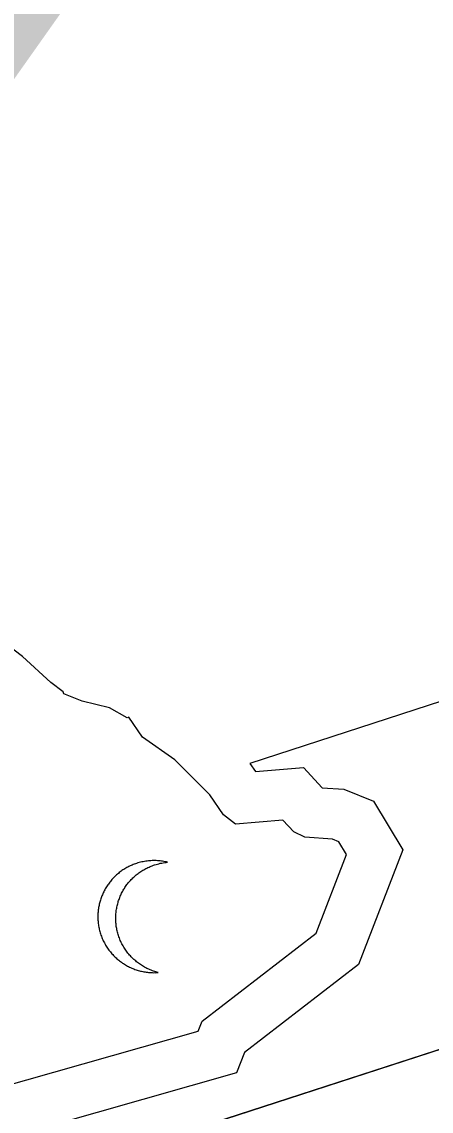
# Model space of a CAD drawing. Extents: x 2001876 to 2025694, y 804561 to 868938.
# Drawn here: x 2022282.03 to 2022289.7, y 812537.34 to 812557.78 of the extents above; entities that cross this region are included whole.
import ezdxf

# ---------------------------------------------------------------- set-up
doc = ezdxf.new("R2010")
doc.units = 0
doc.layers.add('TR SN EXTRUDED PANEL SIGNS - GROUND MOUNTED', color=7, linetype='Continuous')

msp = doc.modelspace()

# ---------------------------------------------------------------- linework, layer by layer
at = {"layer": 'TR SN EXTRUDED PANEL SIGNS - GROUND MOUNTED'}
for p, q in [((2022282.042, 812545.872), (2022280.838, 812546.772)), ((2022282.571, 812545.383), (2022282.042, 812545.872)), ((2022282.799, 812545.207), (2022282.571, 812545.383)), ((2022282.811, 812545.17), (2022282.799, 812545.207)), ((2022283.159, 812545.035), (2022282.811, 812545.17)), ((2022283.672, 812544.907), (2022283.159, 812545.035)), ((2022284, 812544.723), (2022283.672, 812544.907)), ((2022284.032, 812544.734), (2022284, 812544.723)), ((2022284.288, 812544.361), (2022284.032, 812544.734)), ((2022284.896, 812543.937), (2022284.288, 812544.361)), ((2022285.552, 812543.278), (2022284.896, 812543.937)), ((2022253.268, 812526.627), (2022305.676, 812543.64)), ((2022285.808, 812542.904), (2022285.552, 812543.278)), ((2022286.033, 812542.729), (2022285.808, 812542.904)), ((2022286.92, 812542.805), (2022286.033, 812542.729)), ((2022287.125, 812542.583), (2022286.92, 812542.805)), ((2022287.33, 812542.482), (2022287.125, 812542.583)), ((2022287.847, 812542.446), (2022287.33, 812542.482)), ((2022287.966, 812542.399), (2022287.847, 812542.446)), ((2022288.111, 812542.156), (2022287.966, 812542.399)), ((2022287.542, 812540.683), (2022288.111, 812542.156)), ((2022285.409, 812539.033), (2022287.542, 812540.683)), ((2022285.334, 812538.845), (2022285.409, 812539.033)), ((2022280.134, 812537.365), (2022285.334, 812538.845))]:
    msp.add_line(p, q, dxfattribs=at)
for points in [[(2022303.793, 812549.561), (2022303.793, 812549.562), (2022286.3, 812543.868), (2022286.404, 812543.714), (2022287.304, 812543.793), (2022287.654, 812543.412), (2022288.063, 812543.384), (2022288.616, 812543.16), (2022289.164, 812542.247), (2022288.334, 812540.095), (2022286.197, 812538.442), (2022286.047, 812538.061), (2022279.968, 812536.329), (2022278.235, 812537.509), (2022274.557, 812536.387), (2022273.107, 812537.169), (2022270.245, 812538.656), (2022251.39, 812532.535)], [(2022253.304, 812526.639), (2022253.304, 812526.639), (2022305.712, 812543.652)], [(2022284.759, 812542.012), (2022284.736, 812542.018), (2022284.712, 812542.022), (2022284.689, 812542.028), (2022284.665, 812542.031), (2022284.641, 812542.035), (2022284.618, 812542.038), (2022284.593, 812542.041), (2022284.57, 812542.042), (2022284.545, 812542.044), (2022284.521, 812542.044), (2022284.496, 812542.044), (2022284.472, 812542.044), (2022284.447, 812542.042), (2022284.423, 812542.041), (2022284.399, 812542.039), (2022284.375, 812542.036), (2022284.349, 812542.033), (2022284.325, 812542.029), (2022284.3, 812542.024), (2022284.276, 812542.02), (2022284.251, 812542.014), (2022284.227, 812542.007), (2022284.202, 812542), (2022284.178, 812541.992), (2022284.157, 812541.985), (2022284.135, 812541.978), (2022284.115, 812541.971), (2022284.094, 812541.961), (2022284.074, 812541.953), (2022284.054, 812541.944), (2022284.034, 812541.934), (2022284.014, 812541.924), (2022283.995, 812541.914), (2022283.977, 812541.903), (2022283.958, 812541.892), (2022283.939, 812541.88), (2022283.921, 812541.869), (2022283.903, 812541.856), (2022283.886, 812541.844), (2022283.868, 812541.832), (2022283.851, 812541.818), (2022283.836, 812541.805), (2022283.819, 812541.792), (2022283.803, 812541.778), (2022283.787, 812541.763), (2022283.771, 812541.749), (2022283.756, 812541.733), (2022283.742, 812541.719), (2022283.728, 812541.702), (2022283.714, 812541.687), (2022283.699, 812541.671), (2022283.686, 812541.654), (2022283.674, 812541.638), (2022283.661, 812541.622), (2022283.648, 812541.604), (2022283.636, 812541.587), (2022283.624, 812541.57), (2022283.613, 812541.552), (2022283.603, 812541.534), (2022283.591, 812541.516), (2022283.581, 812541.498), (2022283.571, 812541.48), (2022283.562, 812541.461), (2022283.553, 812541.442), (2022283.544, 812541.423), (2022283.536, 812541.404), (2022283.527, 812541.384), (2022283.52, 812541.365), (2022283.512, 812541.345), (2022283.505, 812541.325), (2022283.5, 812541.305), (2022283.493, 812541.285), (2022283.488, 812541.265), (2022283.482, 812541.244), (2022283.477, 812541.224), (2022283.473, 812541.203), (2022283.469, 812541.183), (2022283.465, 812541.162), (2022283.461, 812541.14), (2022283.459, 812541.12), (2022283.456, 812541.099), (2022283.455, 812541.077), (2022283.453, 812541.056), (2022283.452, 812541.035), (2022283.452, 812541.014), (2022283.451, 812540.992), (2022283.451, 812540.971), (2022283.452, 812540.948), (2022283.453, 812540.927), (2022283.455, 812540.905), (2022283.457, 812540.885), (2022283.46, 812540.863), (2022283.463, 812540.841), (2022283.466, 812540.82), (2022283.47, 812540.798), (2022283.473, 812540.775), (2022283.479, 812540.755), (2022283.484, 812540.734), (2022283.49, 812540.712), (2022283.496, 812540.69)], [(2022283.937, 812540.423), (2022283.925, 812540.443), (2022283.913, 812540.463), (2022283.902, 812540.485), (2022283.891, 812540.505), (2022283.882, 812540.527), (2022283.872, 812540.548), (2022283.864, 812540.571), (2022283.855, 812540.593), (2022283.846, 812540.616), (2022283.838, 812540.64), (2022283.832, 812540.66), (2022283.825, 812540.682), (2022283.819, 812540.704), (2022283.815, 812540.725), (2022283.809, 812540.747), (2022283.805, 812540.768), (2022283.802, 812540.79), (2022283.797, 812540.811), (2022283.794, 812540.833), (2022283.792, 812540.855), (2022283.791, 812540.877), (2022283.789, 812540.898), (2022283.787, 812540.92), (2022283.787, 812540.941), (2022283.787, 812540.962), (2022283.787, 812540.984), (2022283.788, 812541.005), (2022283.789, 812541.027), (2022283.79, 812541.047), (2022283.792, 812541.069), (2022283.795, 812541.09), (2022283.797, 812541.111), (2022283.801, 812541.132), (2022283.805, 812541.153), (2022283.809, 812541.173), (2022283.813, 812541.195), (2022283.818, 812541.215), (2022283.823, 812541.235), (2022283.829, 812541.256), (2022283.835, 812541.275), (2022283.841, 812541.296), (2022283.848, 812541.315), (2022283.855, 812541.335), (2022283.863, 812541.355), (2022283.871, 812541.375), (2022283.88, 812541.394), (2022283.889, 812541.412), (2022283.897, 812541.431), (2022283.907, 812541.45), (2022283.917, 812541.468), (2022283.927, 812541.487), (2022283.938, 812541.506), (2022283.949, 812541.522), (2022283.96, 812541.541), (2022283.972, 812541.558), (2022283.984, 812541.575), (2022283.997, 812541.593), (2022284.009, 812541.608), (2022284.022, 812541.625), (2022284.035, 812541.641), (2022284.049, 812541.657), (2022284.064, 812541.673), (2022284.077, 812541.689), (2022284.092, 812541.704), (2022284.107, 812541.719), (2022284.123, 812541.733), (2022284.138, 812541.748), (2022284.154, 812541.762), (2022284.17, 812541.775), (2022284.187, 812541.789), (2022284.204, 812541.802), (2022284.221, 812541.815), (2022284.239, 812541.827), (2022284.257, 812541.84), (2022284.275, 812541.851), (2022284.293, 812541.863), (2022284.312, 812541.873), (2022284.33, 812541.885), (2022284.35, 812541.895), (2022284.369, 812541.904), (2022284.389, 812541.914), (2022284.41, 812541.924), (2022284.429, 812541.933), (2022284.449, 812541.941), (2022284.471, 812541.949), (2022284.492, 812541.956), (2022284.513, 812541.963), (2022284.541, 812541.972), (2022284.568, 812541.979), (2022284.594, 812541.986), (2022284.622, 812541.993), (2022284.649, 812541.998), (2022284.677, 812542.003), (2022284.704, 812542.006), (2022284.732, 812542.01), (2022284.759, 812542.012), (2022284.759, 812542.012)], [(2022283.496, 812540.69), (2022283.503, 812540.669), (2022283.51, 812540.646), (2022283.518, 812540.625), (2022283.527, 812540.602), (2022283.535, 812540.581), (2022283.545, 812540.56), (2022283.554, 812540.539), (2022283.565, 812540.519), (2022283.575, 812540.499), (2022283.586, 812540.479), (2022283.597, 812540.459), (2022283.609, 812540.44), (2022283.62, 812540.421), (2022283.633, 812540.403), (2022283.646, 812540.384), (2022283.658, 812540.365), (2022283.672, 812540.349), (2022283.686, 812540.33), (2022283.7, 812540.314), (2022283.715, 812540.297), (2022283.73, 812540.281), (2022283.745, 812540.264), (2022283.76, 812540.249), (2022283.776, 812540.233), (2022283.793, 812540.219), (2022283.809, 812540.204), (2022283.826, 812540.189), (2022283.842, 812540.176), (2022283.86, 812540.162), (2022283.878, 812540.149), (2022283.895, 812540.136), (2022283.913, 812540.123), (2022283.931, 812540.112), (2022283.95, 812540.1), (2022283.968, 812540.089), (2022283.987, 812540.078), (2022284.007, 812540.067), (2022284.026, 812540.057), (2022284.045, 812540.048), (2022284.066, 812540.038), (2022284.086, 812540.029), (2022284.106, 812540.021), (2022284.126, 812540.012), (2022284.146, 812540.004), (2022284.167, 812539.998), (2022284.187, 812539.991), (2022284.208, 812539.985), (2022284.23, 812539.978), (2022284.251, 812539.973), (2022284.272, 812539.968), (2022284.294, 812539.963), (2022284.315, 812539.959), (2022284.337, 812539.956), (2022284.359, 812539.952), (2022284.381, 812539.949), (2022284.403, 812539.947), (2022284.425, 812539.944), (2022284.447, 812539.943), (2022284.469, 812539.943), (2022284.491, 812539.942), (2022284.514, 812539.943), (2022284.536, 812539.942), (2022284.558, 812539.944), (2022284.581, 812539.944), (2022284.559, 812539.951), (2022284.537, 812539.957), (2022284.516, 812539.965), (2022284.494, 812539.971), (2022284.473, 812539.979), (2022284.451, 812539.986), (2022284.431, 812539.996), (2022284.409, 812540.005), (2022284.389, 812540.014), (2022284.369, 812540.023), (2022284.348, 812540.034), (2022284.328, 812540.045), (2022284.309, 812540.056), (2022284.289, 812540.068), (2022284.27, 812540.081), (2022284.252, 812540.093), (2022284.233, 812540.106), (2022284.214, 812540.118), (2022284.196, 812540.133), (2022284.178, 812540.147), (2022284.16, 812540.161), (2022284.144, 812540.175), (2022284.127, 812540.191), (2022284.109, 812540.207), (2022284.092, 812540.223), (2022284.076, 812540.239), (2022284.062, 812540.255), (2022284.045, 812540.273), (2022284.03, 812540.29), (2022284.016, 812540.309), (2022284.003, 812540.327), (2022283.989, 812540.345), (2022283.974, 812540.364), (2022283.962, 812540.383), (2022283.949, 812540.402), (2022283.937, 812540.423)]]:
    msp.add_lwpolyline(points, dxfattribs=at)

# ---------------------------------------------------------------- texts
msp.add_text('1', height=22.8, rotation=197.9854, dxfattribs=at).set_placement((2022281.115, 812579.082))

doc.saveas('drawing.dxf')
